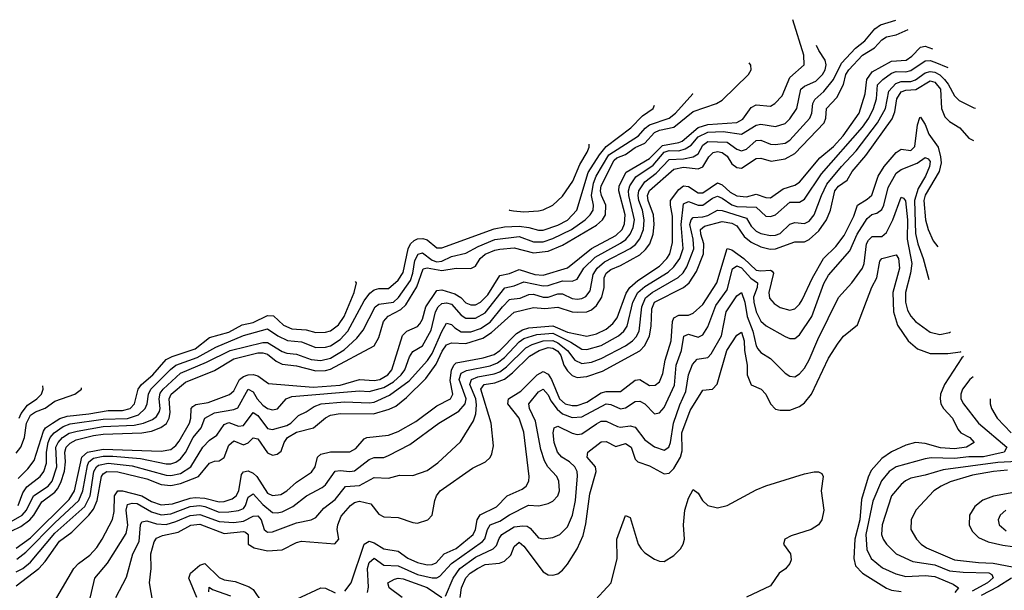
# Model space of a CAD drawing. Header units: inches. Extents: x 1173000 to 1307049, y 522583 to 678455.
# Tile 568 of 617: x 1224445 to 1228517, y 670559 to 672917. Entities that reach past the tile are written whole.
import ezdxf

# ---------------------------------------------------------------- set-up
doc = ezdxf.new("R2010")
doc.units = ezdxf.units.IN
doc.header["$MEASUREMENT"] = 0
doc.layers.add('B2627', color=7, linetype='Continuous')

msp = doc.modelspace()

# ---------------------------------------------------------------- linework, layer by layer
at = {"layer": 'B2627', "color": 5}
for points, elevation in [([(1224430, 670733.8), (1224490, 670776.4), (1224650, 670934.9), (1224670.8, 670970), (1224702.4, 671110), (1224725.8, 671130), (1224790, 671142.5), (1225030, 671133.6), (1225070, 671141.4), (1225090, 671157.5), (1225104, 671176), (1225147.5, 671250), (1225153, 671270), (1225154, 671310), (1225160.7, 671319.3), (1225172.6, 671327.4), (1225224.2, 671335.8), (1225311.8, 671368.2), (1225330, 671383.4), (1225353.2, 671430), (1225370, 671442.3), (1225390, 671448.9), (1225410, 671450.5), (1225430, 671445.9), (1225473.6, 671413.6), (1225658.1, 671398.2), (1225770, 671406.3), (1225850, 671429.8), (1225910, 671425.4), (1225934.1, 671430), (1225967.6, 671450), (1225983.7, 671470), (1226027.4, 671612.6), (1226046.2, 671630), (1226090, 671648.5), (1226099.8, 671660.2), (1226110, 671679.8), (1226124, 671730), (1226170, 671798.5), (1226190, 671800.1), (1226244.4, 671784.4), (1226268.8, 671768.8), (1226290, 671746.3), (1226310, 671738.4), (1226330, 671739.1), (1226350, 671749.5), (1226380.4, 671779.6), (1226430, 671859.9), (1226470, 671868.8), (1226510, 671884.2), (1226575.8, 671864.2), (1226610, 671860.7), (1226710, 671891.6), (1226810, 671971.6), (1226910, 672024.7), (1226936, 672050), (1226946.2, 672073.8), (1226948.1, 672110), (1226922.7, 672210), (1226924, 672230), (1226953.1, 672286.9), (1227050, 672343.2), (1227102.5, 672397.5), (1227170, 672408.9), (1227184.5, 672415.5), (1227250, 672470.7), (1227290, 672483.6), (1227410, 672492.4), (1227434.8, 672505.2), (1227470, 672554.2), (1227490, 672565.1), (1227550, 672559.9), (1227568.2, 672570), (1227597.8, 672602.2), (1227630, 672678.3), (1227688.7, 672730), (1227687.5, 672770), (1227641.7, 672916.6)], 1580), ([(1224430, 670635.7), (1224457.4, 670650), (1224490, 670675.9), (1224590, 670795.9), (1224714.8, 670905.2), (1224736.2, 670950), (1224751.3, 671050), (1224761.7, 671070), (1224770, 671076.5), (1224810, 671084.2), (1224910, 671073.6), (1225050, 671034.7), (1225070, 671033.2), (1225110, 671042.5), (1225152.6, 671070), (1225202.2, 671150), (1225230, 671179.6), (1225259.8, 671200.2), (1225290, 671244.8), (1225310, 671252.3), (1225350, 671237.2), (1225370, 671240.5), (1225410, 671294.1), (1225430, 671281.5), (1225470, 671228.1), (1225490, 671224), (1225550, 671240.8), (1225566, 671250), (1225598.4, 671281.6), (1225630, 671296.1), (1225661.9, 671318.1), (1225691, 671329), (1225790, 671338.5), (1225890, 671333.4), (1225910, 671336.5), (1225974.6, 671365.4), (1226054.8, 671425.2), (1226131.7, 671508.3), (1226150, 671537.3), (1226190, 671628.5), (1226210, 671663.2), (1226230, 671658.1), (1226243.6, 671643.6), (1226270, 671626.9), (1226310, 671627.2), (1226350, 671641.2), (1226390, 671667.6), (1226441.2, 671730), (1226470, 671760.1), (1226477.4, 671762.6), (1226514, 671766), (1226550, 671781.7), (1226570, 671783), (1226610, 671770.3), (1226630, 671770.8), (1226670, 671783.6), (1226690, 671784.5), (1226730, 671765.4), (1226750, 671762.3), (1226770, 671765.3), (1226786.3, 671773.7), (1226803.8, 671796.2), (1226816.6, 671863.4), (1226832.5, 671890), (1226863.7, 671916.3), (1226970, 671971.4), (1226991.4, 671988.6), (1227008.9, 672011.1), (1227024.1, 672050), (1227027.7, 672090), (1227020.2, 672130), (1227005.3, 672170), (1227002, 672190), (1227004.8, 672210), (1227030, 672247.2), (1227076.7, 672283.3), (1227130, 672339.5), (1227190, 672342.5), (1227230, 672350.3), (1227250, 672362.5), (1227270, 672398.9), (1227290, 672413), (1227370, 672410.7), (1227410, 672382.2), (1227430, 672374.4), (1227450, 672382.1), (1227490, 672417), (1227510, 672419.2), (1227550, 672402.6), (1227570, 672400.8), (1227610, 672407.1), (1227630, 672418.3), (1227711.7, 672510), (1227720.1, 672530), (1227725.3, 672570), (1227733.2, 672586.8), (1227770, 672620.1), (1227810.3, 672669.7), (1227843.6, 672736.4), (1227901.2, 672798.8), (1227939.9, 672830), (1227981.5, 672878.5), (1228004.8, 672895.2), (1228068.6, 672914.8)], 1540), ([(1224430, 670577.1), (1224523.5, 670650), (1224550, 670678.3), (1224610, 670762.4), (1224660.5, 670799.5), (1224730.9, 670869.1), (1224750, 670894.1), (1224765.2, 670930), (1224783.2, 671030), (1224790, 671040.5), (1224805, 671050), (1224850, 671049.2), (1224970, 671020.2), (1225030, 670996.5), (1225070, 670992), (1225110, 671000.8), (1225184.8, 671030), (1225230, 671084.6), (1225250, 671092.2), (1225270, 671093.5), (1225290, 671108.2), (1225310, 671159.2), (1225330, 671176.4), (1225370, 671159.7), (1225390, 671168.9), (1225410, 671189.3), (1225430, 671185.4), (1225470, 671127), (1225490, 671117.3), (1225510, 671122), (1225525.7, 671134.3), (1225538.4, 671170), (1225552.9, 671190), (1225590, 671213.1), (1225659.2, 671230), (1225710, 671271.4), (1225730, 671282.3), (1225770, 671290.3), (1225908.3, 671288.3), (1225972.8, 671307.2), (1226000, 671320), (1226044.4, 671355.6), (1226125, 671434.9), (1226166.7, 671493.3), (1226192.5, 671547.5), (1226210, 671572.8), (1226230, 671581.2), (1226290, 671578.5), (1226359.6, 671600.4), (1226396.2, 671623.8), (1226490, 671708.7), (1226570, 671727), (1226615.9, 671724.1), (1226670, 671729), (1226729.2, 671710), (1226750, 671708.3), (1226790, 671710.3), (1226810, 671718.2), (1226830, 671735.3), (1226852.1, 671770), (1226861.8, 671810), (1226862.5, 671850), (1226870.3, 671870), (1226890, 671885.1), (1226930, 671900.8), (1227010, 671945.1), (1227033.4, 671966.6), (1227050.5, 671990), (1227064.8, 672030), (1227068.3, 672070), (1227065.9, 672110), (1227043.8, 672170), (1227041.6, 672190), (1227050, 672210.4), (1227150, 672299), (1227190, 672308.1), (1227250, 672300.6), (1227270, 672308.2), (1227294.5, 672350), (1227312.2, 672367.8), (1227330, 672371.5), (1227350, 672367.6), (1227370, 672352.3), (1227390, 672321.8), (1227410, 672306.7), (1227430, 672303.8), (1227490, 672343), (1227510, 672344.3), (1227551.8, 672331.8), (1227610, 672341.4), (1227650, 672364.3), (1227772, 672490), (1227778.6, 672510), (1227781.9, 672550), (1227824.4, 672595.6), (1227851.6, 672648.4), (1227861.9, 672690), (1227873.4, 672710), (1227929.6, 672770.4), (1227979.7, 672800.3), (1228010, 672833.7), (1228030, 672846.2), (1228070, 672854.1), (1228118.8, 672876.1)], 1520), ([(1224432.7, 670687.3), (1224470, 670716.6), (1224590, 670838.3), (1224689.1, 670930), (1224705.8, 670970), (1224724.5, 671075.5), (1224730.2, 671090), (1224750, 671104.8), (1224790, 671113.7), (1224830, 671113.6), (1224944, 671104), (1225050, 671081.8), (1225070, 671081.8), (1225090, 671088), (1225110, 671102.8), (1225130, 671128.7), (1225162.4, 671190), (1225195.8, 671230), (1225210.4, 671270), (1225250, 671292.6), (1225330, 671306.3), (1225346.5, 671313.5), (1225390, 671390.1), (1225410, 671379.8), (1225427.4, 671350), (1225450, 671324.6), (1225470, 671310.9), (1225490, 671305.1), (1225510.9, 671309.1), (1225546.8, 671350), (1225570, 671360.2), (1225850, 671382.8), (1225890, 671381.2), (1225950, 671397), (1225990, 671420.5), (1226022.7, 671450), (1226037.3, 671470), (1226056.8, 671523.2), (1226070, 671545.6), (1226110, 671569.6), (1226146.1, 671633.9), (1226164, 671710), (1226175.6, 671730), (1226190, 671743.5), (1226210, 671747.5), (1226230, 671741.4), (1226270, 671695.4), (1226290, 671683.1), (1226330, 671684.2), (1226370, 671705.2), (1226451.2, 671808.8), (1226490, 671816.6), (1226530, 671833.9), (1226610, 671817.2), (1226630, 671818.7), (1226690, 671837.2), (1226730, 671836.8), (1226750, 671844.6), (1226777.7, 671890), (1226824.7, 671935.3), (1226930, 671993.8), (1226951.2, 672008.8), (1226969.7, 672030), (1226982.2, 672057.8), (1226987.1, 672090), (1226963.8, 672190), (1226962.7, 672210), (1226967.7, 672230), (1226992.8, 672267.2), (1227064.1, 672315.9), (1227110, 672369), (1227130, 672375.7), (1227170, 672375.5), (1227197.2, 672382.8), (1227221.3, 672398.7), (1227250, 672432.7), (1227290, 672451.7), (1227354.3, 672454.3), (1227430, 672444), (1227490, 672481.4), (1227510, 672485.4), (1227570, 672475.6), (1227610, 672488.2), (1227630, 672507.3), (1227658.1, 672550), (1227675.8, 672630), (1227690, 672642.7), (1227737.2, 672662.8), (1227764.2, 672690), (1227776.1, 672710), (1227780.1, 672730), (1227776, 672750), (1227749, 672789), (1227740.1, 672810)], 1560), ([(1224575, 670490), (1224668, 670650), (1224687.6, 670670), (1224735.4, 670704.6), (1224763.9, 670736.1), (1224786.5, 670770), (1224828, 670852), (1224835.3, 670884.7), (1224837.2, 670950), (1224850, 670970.1), (1224870, 670969.6), (1224950, 670950.2), (1224990, 670925.8), (1225030, 670912.1), (1225076.3, 670916.3), (1225150, 670940.5), (1225170, 670942.7), (1225210, 670940.5), (1225270, 670924.6), (1225290, 670926.3), (1225322.8, 670937.2), (1225340.5, 670950), (1225351.3, 670970), (1225362.7, 671037.3), (1225370.7, 671049.3), (1225390, 671052.6), (1225410, 671043.8), (1225425.3, 671030), (1225470, 670960.7), (1225490, 670950.5), (1225525, 670955), (1225550, 670970.9), (1225590, 671006.7), (1225652, 671048), (1225666.5, 671070), (1225676.9, 671110), (1225690, 671121.8), (1225730, 671132), (1225810, 671131.9), (1225834.9, 671145.1), (1225870, 671185), (1225880.3, 671190), (1225970, 671200.6), (1226010, 671215.3), (1226083.6, 671256.4), (1226170, 671320.9), (1226226, 671350), (1226236.5, 671370), (1226225.4, 671425.4), (1226230.8, 671469.2), (1226240.5, 671490), (1226250, 671499), (1226360.8, 671519.2), (1226406.4, 671533.6), (1226430.5, 671550), (1226499.2, 671620.8), (1226524.6, 671635.4), (1226550, 671643), (1226650, 671651.3), (1226710, 671625.3), (1226790, 671609.8), (1226830, 671618.2), (1226870, 671637.6), (1226898.3, 671661.7), (1226915, 671685), (1226952.7, 671787.3), (1226967.7, 671810), (1227001.4, 671838.6), (1227090, 671897.8), (1227121.5, 671930), (1227133.1, 671950), (1227144.4, 671995.6), (1227145, 672105), (1227135.8, 672150), (1227136.5, 672170), (1227170, 672215.2), (1227190, 672230.3), (1227210, 672227.3), (1227250, 672201.2), (1227270, 672201.7), (1227330, 672242.5), (1227350, 672235), (1227383.5, 672203.5), (1227410, 672189.3), (1227450, 672184.5), (1227490, 672195.6), (1227530, 672182.4), (1227550, 672181.1), (1227602.2, 672217.8), (1227650, 672233.6), (1227670, 672245.2), (1227754.1, 672345.9), (1227810, 672392.7), (1227850, 672436.4), (1227916.7, 672530), (1227941.5, 672610), (1227947.8, 672670), (1227970, 672700.9), (1228050, 672745.8), (1228111.1, 672748.9), (1228134.4, 672765.6), (1228170, 672802.6), (1228190, 672807.4), (1228219.3, 672796.7)], 1480), ([(1224410, 670803.2), (1224450, 670822.7), (1224486.2, 670850), (1224503.8, 670870), (1224535.7, 670924.3), (1224590, 670965.3), (1224601.1, 670978.9), (1224614.8, 671005.2), (1224630, 671051.8), (1224634, 671090), (1224631.2, 671130), (1224637.6, 671150), (1224652.9, 671167.1), (1224678.7, 671181.3), (1224750, 671199), (1224790, 671204.5), (1224950, 671209.9), (1224990, 671217.3), (1225028.7, 671231.3), (1225051.2, 671248.8), (1225062.3, 671270), (1225066.5, 671293.5), (1225062.4, 671350), (1225070.6, 671369.4), (1225130, 671418.6), (1225250, 671467.7), (1225330, 671515.5), (1225430, 671540.9), (1225450, 671540.7), (1225470, 671534.3), (1225505.4, 671505.4), (1225530, 671493), (1225590, 671486.5), (1225670, 671465.5), (1225710, 671467.2), (1225730, 671473.2), (1225910, 671569.1), (1225930, 671603.2), (1225949.7, 671670.3), (1225968.1, 671691.9), (1226020.5, 671719.5), (1226041.3, 671738.7), (1226087.6, 671812.4), (1226112.8, 671887.2), (1226130, 671891.8), (1226190, 671879.9), (1226250, 671889.5), (1226310, 671888.3), (1226330, 671899), (1226348.6, 671930), (1226370, 671948.4), (1226410, 671965.2), (1226430, 671968.2), (1226490, 671974.3), (1226570, 671954), (1226630, 671959.7), (1226690, 671984.8), (1226830, 672067.4), (1226855.6, 672090), (1226866.7, 672110), (1226868.4, 672150), (1226850.3, 672190.3), (1226846.6, 672210), (1226849.7, 672229.7), (1226903, 672337), (1226914, 672346), (1226950, 672360.4), (1226990, 672388.3), (1227030, 672406.6), (1227070, 672450.8), (1227090, 672460.4), (1227150, 672473.2), (1227230, 672537.8), (1227325.8, 672570), (1227350, 672583.7), (1227459.4, 672690), (1227469.8, 672710), (1227468.6, 672728.6), (1227461.5, 672737.8)], 1620), ([(1224731.5, 670508.5), (1224755.4, 670610), (1224808.3, 670671.7), (1224885.6, 670794.4), (1224891.3, 670828.7), (1224884.7, 670890), (1224890, 670913.4), (1224910, 670919.6), (1224930, 670917.5), (1224990, 670883.8), (1225030, 670871), (1225070, 670875.7), (1225150, 670904.9), (1225190, 670909.5), (1225210, 670905.9), (1225270, 670882.1), (1225310, 670883.1), (1225350, 670888.3), (1225370, 670897.4), (1225379.2, 670910), (1225390, 670944.1), (1225410, 670957.3), (1225450, 670913.1), (1225490, 670881.4), (1225510, 670879.4), (1225530, 670884.1), (1225574.1, 670905.9), (1225630.3, 670949.7), (1225696.2, 670983.8), (1225710, 670995.7), (1225749, 671051), (1225770, 671054.4), (1225810, 671049.5), (1225830, 671053.3), (1225890, 671099.1), (1225910, 671108.4), (1225950, 671107.9), (1225970, 671116.8), (1226058.4, 671161.6), (1226177.7, 671250), (1226260.9, 671299.1), (1226287.1, 671330), (1226291, 671350), (1226262.1, 671430), (1226270, 671455.9), (1226292.2, 671467.8), (1226390, 671486.8), (1226421, 671499), (1226450, 671520.6), (1226510, 671585.2), (1226530, 671600), (1226584, 671616), (1226650, 671621.2), (1226724.6, 671584.6), (1226770, 671555.6), (1226790, 671554), (1226850, 671570.9), (1226920.8, 671610), (1226943.5, 671630), (1226957, 671650), (1226980.9, 671750), (1227001.6, 671790), (1227030, 671813.9), (1227126.2, 671873.8), (1227150, 671895.1), (1227174.2, 671930), (1227188.7, 671971.3), (1227180.5, 672070), (1227190, 672156.3), (1227210, 672165.3), (1227250, 672150.6), (1227270, 672150.8), (1227310, 672179.6), (1227330, 672187.4), (1227350, 672179.5), (1227390, 672152.3), (1227410, 672145.4), (1227490, 672142.4), (1227530, 672105.4), (1227550, 672103), (1227570, 672110.5), (1227630, 672162.2), (1227670, 672163.1), (1227690, 672175.9), (1227760.4, 672279.6), (1227930, 672472), (1227956.1, 672510), (1227975, 672550), (1227988, 672590), (1227992.8, 672647.2), (1228013.7, 672670), (1228050, 672695.2), (1228070, 672702.8), (1228110, 672701.9), (1228130, 672706.9), (1228190, 672747), (1228210, 672747.6), (1228230, 672741.4), (1228282.4, 672719.1)], 1460), ([(1224842.9, 670530), (1224886.4, 670613.6), (1224913.1, 670710), (1224938.8, 670761.2), (1224944.6, 670830), (1224950, 670842.1), (1224970, 670845.7), (1225010, 670833.6), (1225050, 670831.8), (1225090, 670842.9), (1225150, 670868.1), (1225190, 670873.1), (1225270, 670843.6), (1225330, 670839.4), (1225370, 670844.7), (1225410, 670865.1), (1225430, 670866.8), (1225442.9, 670850), (1225455.3, 670810), (1225470, 670800.1), (1225490, 670800.8), (1225590, 670838.2), (1225649.9, 670850.1), (1225670, 670859.4), (1225701.9, 670898.1), (1225750, 670935.1), (1225791.5, 670988.5), (1225850, 670992.1), (1225910, 671025.4), (1225970, 671022.6), (1226015.4, 671035.4), (1226070, 671033.8), (1226130, 671053.9), (1226174.6, 671085.4), (1226267.8, 671172.2), (1226321, 671259), (1226331.7, 671288.3), (1226334.5, 671325.5), (1226330.9, 671350), (1226306.3, 671410), (1226313.7, 671430), (1226338.8, 671441.2), (1226406.8, 671453.2), (1226430, 671462.3), (1226458, 671482), (1226538.5, 671561.5), (1226564.6, 671575.4), (1226610, 671589.6), (1226650, 671591.5), (1226670, 671582.3), (1226710.5, 671550.5), (1226740.1, 671510), (1226770, 671496.7), (1226810, 671502.1), (1226850, 671516.3), (1226950.1, 671569.9), (1226978.8, 671590), (1226993.6, 671606.4), (1227005.9, 671630), (1227017, 671730), (1227032.7, 671767.3), (1227060.5, 671790), (1227168.5, 671851.5), (1227188.5, 671871.5), (1227204.2, 671895.8), (1227232.8, 671970), (1227229.5, 672010), (1227215.5, 672070), (1227221.1, 672090), (1227230, 672098.9), (1227270, 672101.6), (1227290, 672107.7), (1227330, 672129.8), (1227350, 672128.2), (1227450, 672096.8), (1227470, 672063.1), (1227490, 672043.6), (1227510, 672033.3), (1227550, 672024.9), (1227570, 672026.1), (1227590, 672033.6), (1227630, 672071.5), (1227650, 672078.4), (1227690, 672075.1), (1227710, 672084.1), (1227730.3, 672110), (1227760.5, 672190), (1227783.3, 672236.7), (1227843.1, 672310), (1227904.6, 672375.4), (1227992.6, 672490), (1228024.9, 672550), (1228038.6, 672621.4), (1228067.4, 672652.6), (1228090, 672661.5), (1228130, 672661.8), (1228150, 672668.5), (1228190, 672697.6), (1228210, 672702.7), (1228230, 672699.5), (1228250, 672688.2), (1228268.9, 672670), (1228284.7, 672650), (1228310, 672602.6), (1228330, 672582.8), (1228390, 672552.8), (1228397.1, 672550.9)], 1440), ([(1224995.9, 670510), (1224981.8, 670590), (1224988.3, 670650), (1224987.7, 670710), (1225001.1, 670758.9), (1225010, 670775), (1225034.8, 670785.2), (1225100.6, 670799.4), (1225151.9, 670828.1), (1225190, 670833.2), (1225290, 670793.3), (1225370, 670802.1), (1225379, 670799), (1225389.6, 670790), (1225390.1, 670750), (1225414.2, 670734.2), (1225470, 670722.8), (1225530, 670726.7), (1225590, 670757.3), (1225610, 670762.1), (1225748.6, 670751.4), (1225764, 670770), (1225757.8, 670810), (1225759.9, 670830), (1225774.8, 670865.2), (1225813.4, 670910), (1225830, 670922.2), (1225850, 670927.3), (1225896.3, 670916.3), (1225930, 670873.7), (1225950, 670862.3), (1226010, 670860.5), (1226070, 670838.8), (1226090, 670836.4), (1226133, 670850), (1226151.1, 670870), (1226161.2, 670930), (1226168, 670950), (1226183.4, 670970), (1226316.8, 671063.2), (1226371.5, 671090), (1226390, 671107.8), (1226397.1, 671122.9), (1226403.5, 671156.5), (1226395.2, 671250), (1226351.9, 671390), (1226366.1, 671410), (1226410, 671416.7), (1226450, 671431.8), (1226482.8, 671457.2), (1226553.4, 671526.6), (1226593.3, 671550), (1226630, 671562.9), (1226650, 671560.2), (1226670, 671547.5), (1226682.6, 671530), (1226695, 671490), (1226710, 671465.5), (1226730, 671447.2), (1226750, 671439.1), (1226790, 671443), (1226854.7, 671465.3), (1227010, 671549.1), (1227030.2, 671570), (1227049.2, 671610), (1227056.1, 671650), (1227058.3, 671721.7), (1227070, 671749.3), (1227190.3, 671809.7), (1227213.9, 671830), (1227244.3, 671875.7), (1227272.4, 671950), (1227274.5, 671990), (1227262.2, 672030), (1227260.9, 672050), (1227276.2, 672063.8), (1227350, 672083.6), (1227390, 672075.4), (1227410, 672064.9), (1227441.3, 672021.3), (1227470, 671997), (1227510, 671977.6), (1227548.4, 671968.4), (1227570.6, 671970), (1227650, 671999.3), (1227690, 671998.3), (1227710, 672008.2), (1227750, 672044.7), (1227781.7, 672090), (1227798.4, 672130), (1227815.5, 672210), (1227830.8, 672229.2), (1227866.1, 672253.9), (1227887.3, 672290), (1227943.9, 672356.1), (1228053.1, 672506.9), (1228063.9, 672536.1), (1228072.1, 672590), (1228090, 672618.1), (1228110, 672625.6), (1228151.1, 672628.9), (1228210, 672664), (1228230, 672659.1), (1228252.2, 672630), (1228257, 672550), (1228270, 672515.3), (1228290, 672496.6), (1228332.3, 672470), (1228370, 672427.3), (1228389.1, 672417)], 1420), ([(1224410, 670843.5), (1224455.2, 670870), (1224472.5, 670890), (1224502.2, 670950), (1224562.7, 670990), (1224578.8, 671010), (1224598.6, 671070), (1224593.8, 671150), (1224603.4, 671170), (1224621.4, 671190), (1224650, 671208.2), (1224682.8, 671217.2), (1224790, 671235.7), (1224918.2, 671241.8), (1224957.4, 671250), (1224994.5, 671265.5), (1225010, 671277), (1225022.3, 671297.7), (1225025.3, 671310), (1225021.7, 671350), (1225026.2, 671373.8), (1225037.9, 671390), (1225110, 671456.6), (1225217.7, 671502.3), (1225314.6, 671550), (1225450, 671583.2), (1225470, 671582.5), (1225530, 671545.9), (1225550, 671538.3), (1225590, 671535.5), (1225650, 671512.3), (1225690, 671508.6), (1225730, 671517.9), (1225787.3, 671552.7), (1225838.6, 671601.4), (1225865.5, 671634.5), (1225915.5, 671730), (1225930, 671740.9), (1225990, 671750.1), (1226011.6, 671768.4), (1226060.3, 671839.7), (1226070.4, 671869.6), (1226078.8, 671921.2), (1226092.2, 671947.8), (1226110, 671953.7), (1226150, 671923.1), (1226170, 671915.7), (1226190, 671918.5), (1226230, 671938), (1226290, 671952.7), (1226340.5, 671979.5), (1226410, 672007.9), (1226510, 672020.6), (1226570, 671999.3), (1226610, 671999.5), (1226650, 672012.1), (1226726.2, 672050), (1226783, 672090), (1226803.9, 672110), (1226816.2, 672130), (1226818.2, 672150), (1226809.5, 672190), (1226818.4, 672241.6), (1226829.2, 672270.8), (1226881.4, 672358.6), (1227003.6, 672436.4), (1227031.6, 672468.4), (1227050, 672481.7), (1227131.1, 672510), (1227156.3, 672530), (1227228.2, 672610), (1227227.6, 672611.1)], 1640), ([(1224437.8, 670910), (1224458.4, 670961.6), (1224473.7, 670986.3), (1224530, 671029.7), (1224543.9, 671050), (1224555.4, 671084.6), (1224555, 671130), (1224562.1, 671170), (1224570.4, 671190), (1224586.8, 671210), (1224624.1, 671235.9), (1224653.3, 671246.7), (1224790, 671266.1), (1224890, 671269), (1224935.6, 671284.4), (1224963.6, 671310), (1224971.8, 671330), (1224977.1, 671370), (1224986.9, 671390), (1225067.9, 671472.1), (1225091, 671489), (1225178.4, 671521.6), (1225256.5, 671563.5), (1225370, 671612.5), (1225470, 671640.2), (1225512, 671610), (1225551.7, 671591.7), (1225610, 671585.4), (1225670, 671562.7), (1225710, 671563.7), (1225730, 671569), (1225770, 671595.3), (1225801.4, 671630), (1225870, 671754.9), (1225892.7, 671787.3), (1225910, 671800.9), (1225930, 671805.9), (1225970, 671806.7), (1226010, 671840.1), (1226030, 671872), (1226051.5, 671970), (1226060.9, 671990), (1226075.9, 672004.1), (1226090, 672011.3), (1226112.2, 672012.2), (1226130, 672006.7), (1226170, 671973.8), (1226190, 671974.4), (1226406.8, 672053.2), (1226450, 672060.9), (1226510, 672063), (1226550, 672058.2), (1226590, 672046.5), (1226610, 672047.7), (1226670, 672067.6), (1226710, 672089), (1226748.8, 672130), (1226795, 672285.1), (1226842, 672358), (1226870, 672393.3), (1226972.2, 672470), (1227020.7, 672519.3), (1227064.6, 672550), (1227070.6, 672563.4)], 1660), ([(1225790, 670555.3), (1225815.9, 670590), (1225870, 670749.5), (1225890, 670761.9), (1225910, 670755.3), (1225950, 670730.6), (1226010, 670720.8), (1226050, 670691.6), (1226090, 670674.2), (1226130, 670664.8), (1226150, 670665.4), (1226167.4, 670672.6), (1226200.6, 670710), (1226250, 670731.6), (1226320.1, 670790), (1226330.2, 670810), (1226337, 670850), (1226348.9, 670871.1), (1226416.5, 670903.5), (1226460.6, 670950), (1226523.4, 670976.6), (1226539.2, 670990), (1226549.9, 671010), (1226551.8, 671030), (1226530, 671212.2), (1226510.6, 671270), (1226463.9, 671330), (1226466.8, 671350), (1226517.7, 671382.3), (1226584.5, 671450), (1226610, 671463.9), (1226630, 671451.6), (1226643.6, 671430), (1226677.5, 671350), (1226701, 671330), (1226730, 671322.1), (1226750, 671323.1), (1226790, 671337.1), (1226850, 671374.6), (1226870, 671380.2), (1226930, 671381.3), (1226990, 671427.9), (1227010, 671429.7), (1227050, 671405.2), (1227073.3, 671406.7), (1227090, 671421.2), (1227104.9, 671455.1), (1227114.4, 671510), (1227139, 671590), (1227144.8, 671670), (1227150, 671684.5), (1227170, 671696.3), (1227210, 671696.1), (1227230, 671703.9), (1227270, 671739.4), (1227328.2, 671830), (1227370, 671971.7), (1227390, 671965.9), (1227439.4, 671930), (1227490, 671882), (1227510, 671878.7), (1227550, 671881.6), (1227557.2, 671877.2), (1227561.8, 671870), (1227543.5, 671790), (1227545.9, 671765.9), (1227564.3, 671744.3), (1227590, 671727.1), (1227630, 671716.8), (1227650, 671722.6), (1227670, 671741.2), (1227680.8, 671759.2), (1227723.1, 671850), (1227769, 671930), (1227820.2, 671979.8), (1227854.3, 672025.7), (1227895, 672105), (1227909.8, 672150.2), (1227950, 672175), (1227968.1, 672191.9), (1227994.3, 672270), (1228020.2, 672310), (1228070, 672367.5), (1228090, 672381.3), (1228130, 672376.4), (1228147, 672393), (1228157.1, 672482.9), (1228167, 672513), (1228170, 672514.3), (1228190, 672484.1), (1228204, 672444), (1228243, 672390), (1228253.3, 672350), (1228254.9, 672325.1), (1228247, 672290), (1228190, 672192.4), (1228184.5, 672170), (1228190.4, 672090), (1228201.8, 672050), (1228222.7, 672002.7), (1228241.4, 671978.8)], 1380), ([(1226469.5, 672131.4), (1226470.2, 672130.2), (1226486.9, 672126.9), (1226530, 672123.3), (1226590, 672127.6), (1226610, 672131.8), (1226650, 672150.1), (1226690, 672187.2), (1226732, 672250), (1226761, 672319), (1226792.2, 672370), (1226800.5, 672390), (1226800.5, 672402.4)], 1680), ([(1225883.5, 670550), (1225887.8, 670572.2), (1225883.5, 670650), (1225890, 670673.8), (1225910, 670691.5), (1225950, 670663.6), (1226010, 670659.8), (1226090, 670624.2), (1226150, 670610.3), (1226170, 670611), (1226182.3, 670617.8), (1226230, 670670.1), (1226358.9, 670761.1), (1226367.8, 670772.2), (1226378.7, 670810), (1226390, 670830.4), (1226430, 670844.5), (1226470, 670871.1), (1226548.7, 670911.3), (1226591.4, 670908.6), (1226630, 670917.3), (1226650, 670927.8), (1226670.3, 670949.7), (1226676.6, 670970), (1226675, 671010), (1226666.5, 671030), (1226629.4, 671069.4), (1226614.6, 671094.6), (1226600.4, 671140.4), (1226578.1, 671258.1), (1226553.2, 671310), (1226550.8, 671330), (1226590, 671379.6), (1226610, 671390.5), (1226630, 671366.9), (1226641.5, 671341.5), (1226667.3, 671307.3), (1226690, 671288.8), (1226730, 671272.6), (1226770, 671275.7), (1226870, 671330.3), (1226890, 671327.1), (1226930, 671309.3), (1226950, 671312.6), (1226990, 671339.4), (1227010, 671340.5), (1227029.8, 671329.8), (1227070, 671288.4), (1227090, 671292.4), (1227110, 671314.8), (1227153.3, 671406.7), (1227159.9, 671490), (1227181, 671550), (1227191.3, 671608.7), (1227210, 671617.2), (1227250, 671605.7), (1227270, 671615.3), (1227290, 671647.2), (1227323.9, 671736.1), (1227370, 671800.1), (1227392.2, 671887.8), (1227410, 671899.3), (1227430, 671891.6), (1227468.3, 671848.3), (1227495.3, 671830), (1227494.4, 671810), (1227479.8, 671770), (1227480.8, 671750), (1227490, 671710.2), (1227510, 671671.4), (1227531.5, 671651.5), (1227610, 671607.2), (1227630, 671599.5), (1227650, 671599.4), (1227670, 671615), (1227720.5, 671690), (1227770, 671826.3), (1227790, 671860.7), (1227877.7, 671962.3), (1227908.7, 672031.3), (1227950, 672095.3), (1227968.7, 672111.3), (1227990, 672117.9), (1228010, 672132.1), (1228018.8, 672150), (1228036.9, 672223.1), (1228070, 672282.5), (1228090, 672297.4), (1228156.7, 672323.3), (1228190, 672347), (1228202.2, 672342.2), (1228210, 672330.3), (1228207.4, 672310), (1228190.6, 672270), (1228161, 672219), (1228145.2, 672170), (1228150, 672033.4), (1228159.3, 671990), (1228181.5, 671930), (1228204.8, 671843.3)], 1360), ([(1226205.5, 670534.5), (1226237, 670610), (1226265.5, 670650), (1226330, 670696.2), (1226403.1, 670730), (1226416, 670744), (1226427.1, 670772.9), (1226439.1, 670790), (1226490, 670821.2), (1226526, 670826), (1226543.7, 670823.7), (1226556.3, 670816.3), (1226590, 670776.4), (1226610, 670771.9), (1226650, 670777.4), (1226678.8, 670790), (1226710, 670821), (1226731.5, 670870), (1226743.2, 670930), (1226751.8, 671031.8), (1226750.8, 671050), (1226739.9, 671070), (1226718.4, 671090), (1226686.8, 671110), (1226669.2, 671130), (1226654.5, 671170), (1226650.4, 671209.6), (1226655.6, 671230), (1226670, 671237), (1226730, 671208.8), (1226750, 671203.4), (1226770, 671205.8), (1226830, 671247.7), (1226850, 671257.4), (1226870, 671258), (1226916.3, 671236.3), (1226930, 671233.6), (1226970, 671238.3), (1226990, 671232.8), (1227030, 671180.4), (1227070, 671152.3), (1227110, 671138.4), (1227129.8, 671150), (1227136.7, 671170), (1227148.8, 671250), (1227174.4, 671325.6), (1227200, 671380), (1227210.6, 671450), (1227227.7, 671492.3), (1227246.1, 671513.9), (1227290, 671521), (1227304.1, 671535.9), (1227347.1, 671610), (1227365.8, 671710), (1227410, 671776.3), (1227430, 671789.4), (1227443.1, 671750), (1227453.9, 671690), (1227477.2, 671630), (1227489.8, 671569.8), (1227496.9, 671556.9), (1227510, 671542.4), (1227550, 671517.4), (1227610, 671456.8), (1227630, 671443.8), (1227650, 671441.8), (1227670, 671453.6), (1227690, 671477.3), (1227710, 671511.6), (1227745.1, 671594.9), (1227830.7, 671769.3), (1227886.3, 671830), (1227930.3, 671890), (1227937.1, 671910), (1227947.4, 671990), (1227954.4, 672005.6), (1227970, 672020.5), (1228010, 672020.7), (1228030, 672037), (1228055.6, 672090), (1228090, 672183), (1228099.8, 672179.8), (1228107.8, 672167.8), (1228116.9, 672090), (1228114.3, 672010), (1228133.8, 671910), (1228128.5, 671870), (1228107.4, 671790), (1228108.2, 671750), (1228116.8, 671716.8), (1228130, 671691.8), (1228150, 671669.5), (1228210, 671626.2), (1228250, 671616), (1228290, 671624.8), (1228293.9, 671627.2)], 1340), ([(1226266.8, 670530), (1226271.8, 670570), (1226290, 670611.3), (1226308, 670630), (1226338.5, 670650), (1226370, 670665.3), (1226428.7, 670671.3), (1226450, 670679.6), (1226475.9, 670704.1), (1226490, 670739.7), (1226510, 670757.5), (1226530, 670741.4), (1226610, 670635.2), (1226630, 670623.2), (1226650, 670621.3), (1226670, 670628), (1226690, 670642.7), (1226710, 670667.6), (1226750.8, 670730), (1226774.9, 670785.1), (1226785.9, 670834.1), (1226802.8, 670957.2), (1226828.5, 671050), (1226826.1, 671070), (1226791.4, 671110), (1226794.3, 671130), (1226850, 671172.3), (1226870, 671173.9), (1226910, 671153.6), (1226950, 671166.4), (1226973, 671150), (1226990, 671100.9), (1227001.7, 671090), (1227050, 671073.4), (1227110, 671040.1), (1227130, 671042.6), (1227150, 671061.9), (1227177.9, 671110), (1227184.3, 671135.7), (1227183.2, 671210), (1227218, 671302), (1227270, 671385.8), (1227310, 671390.2), (1227329.1, 671410.9), (1227369.7, 671550), (1227410, 671613.8), (1227430, 671625.6), (1227441.4, 671590), (1227442.5, 671550), (1227453.1, 671490), (1227452.6, 671450), (1227470, 671407.9), (1227511.3, 671390), (1227530, 671369), (1227550, 671329.1), (1227570, 671308.2), (1227590, 671303.1), (1227630, 671303.3), (1227670, 671318), (1227690, 671334.2), (1227719, 671370), (1227790, 671518.2), (1227830, 671579.7), (1227851.3, 671608.7), (1227910, 671655.6), (1227968.8, 671811.2), (1227989.1, 671850.9), (1228001.6, 671918.4), (1228010.4, 671929.6), (1228070, 671945.2), (1228079.1, 671930), (1228083.4, 671890), (1228056.3, 671790), (1228058.4, 671710), (1228075.1, 671655.1), (1228118.8, 671590), (1228157.3, 671557.3), (1228210, 671537), (1228283, 671537), (1228335.4, 671544.6), (1228337.7, 671545.7)], 1320), ([(1224438.6, 671021.4), (1224478.8, 671061.2), (1224505, 671095), (1224542.6, 671217.4), (1224550.8, 671230), (1224579.9, 671250), (1224611, 671268.9), (1224641.1, 671278.9), (1224730, 671288), (1224810, 671302.1), (1224870, 671301.6), (1224902.3, 671310), (1224918.9, 671330), (1224935.1, 671390), (1224948.1, 671410), (1224995.8, 671450), (1225050, 671512.5), (1225074.7, 671525.3), (1225170, 671556.9), (1225230, 671603.9), (1225310, 671625.7), (1225364.5, 671655.5), (1225410, 671665.8), (1225470, 671694.7), (1225493.7, 671693.7), (1225535.2, 671655.3), (1225570, 671640.2), (1225630, 671635.9), (1225670, 671623.7), (1225710, 671625.1), (1225730, 671631.8), (1225763.8, 671656.2), (1225786.9, 671690), (1225828.2, 671790), (1225837.6, 671830), (1225833.6, 671835.1)], 1680), ([(1228347.5, 671525.2), (1228340.8, 671519.2), (1228269.5, 671410), (1228252.9, 671370), (1228251, 671350), (1228254.2, 671330), (1228265.1, 671310), (1228301.7, 671270), (1228324.5, 671224.5), (1228337.5, 671210), (1228373.5, 671190), (1228391.9, 671170), (1228360.2, 671150), (1228310, 671143.6), (1228252.6, 671147.4), (1228190, 671166.3), (1228150, 671169.5), (1228110, 671158.5), (1228050, 671131.7), (1228010, 671104.5), (1227966.3, 671053.7), (1227953.4, 671026.6), (1227925.9, 670934.1), (1227918.5, 670850), (1227898, 670770), (1227893.7, 670690), (1227901, 670661), (1227930, 670630.5), (1228030, 670567.9), (1228050, 670560.1), (1228090, 670554.1)], 1320), ([(1228387.6, 671440.9), (1228373.5, 671430), (1228343.1, 671390), (1228336.6, 671370), (1228337.4, 671350), (1228347.2, 671330), (1228409.5, 671249.5), (1228527.4, 671150), (1228515.8, 671130), (1228430, 671111.2), (1228370, 671110.3), (1228310, 671103.3), (1228214.1, 671105.9), (1228190, 671102.3), (1228070, 671068.8), (1228040.3, 671050), (1228008.2, 671011.8), (1227972.4, 670927.6), (1227943.5, 670790), (1227947.5, 670727.6), (1227966.2, 670690), (1228012.3, 670652.3), (1228067.5, 670627.5), (1228110, 670616.8), (1228190, 670620.3), (1228230, 670615.7), (1228305.3, 670585.3), (1228327.2, 670570), (1228311.4, 670550)], 1340), ([(1224430, 671125.7), (1224450, 671150), (1224465, 671190), (1224473.1, 671250), (1224490, 671283.1), (1224510, 671296.5), (1224550, 671312), (1224590, 671340), (1224672.1, 671370), (1224700.4, 671390), (1224700.7, 671395.8)], 1720), ([(1224442.8, 671270), (1224450.9, 671289.1), (1224476.4, 671323.6), (1224515.3, 671350), (1224535.3, 671370), (1224541.5, 671390), (1224540.6, 671404.1)], 1740), ([(1228458.2, 671350.4), (1228458, 671350), (1228458.6, 671330), (1228464.3, 671310), (1228487.7, 671270), (1228545.5, 671210)], 1360), ([(1228570, 671092), (1228490, 671087.8), (1228263.1, 671056.9), (1228190, 671034.6), (1228130, 671022.9), (1228108, 671012), (1228090, 670996.4), (1228050.1, 670950), (1228011.6, 670830), (1228009.1, 670790), (1228015.3, 670770), (1228028.8, 670750), (1228069.4, 670710), (1228138.4, 670678.4), (1228230, 670664.1), (1228290, 670639.3), (1228346.3, 670633.7), (1228452.1, 670632.1), (1228465, 670625), (1228470.4, 670610.4), (1228446.6, 670590), (1228384, 670556)], 1360), ([(1226810, 670502.4), (1226890.4, 670589.5), (1226916, 670690), (1226914.9, 670770), (1226950, 670868.9), (1226970, 670859.6), (1227002.7, 670750), (1227015.4, 670730), (1227030, 670714), (1227070, 670688), (1227090, 670679.5), (1227110, 670678.9), (1227150, 670702.5), (1227176.9, 670730), (1227188.9, 670750), (1227193.5, 670770), (1227190.4, 670830), (1227195.6, 670890), (1227210, 670940.3), (1227230, 670976.4), (1227250, 670960.4), (1227268.2, 670930), (1227290, 670909.3), (1227330, 670899.8), (1227370, 670910.1), (1227490, 670975), (1227530, 670991.3), (1227690, 671040.9), (1227730, 671048.8), (1227748.5, 671048.5), (1227762.5, 671042.5), (1227768.2, 671030), (1227758.9, 670970), (1227770.2, 670890), (1227762.6, 670850), (1227748.9, 670830), (1227717.6, 670810), (1227635.6, 670784.4), (1227609.2, 670770), (1227603.5, 670750), (1227632.3, 670710), (1227635.2, 670684.8), (1227630.1, 670669.9), (1227611.6, 670648.4), (1227586.2, 670630), (1227550, 670577.4), (1227450, 670530.9)], 1280), ([(1228530, 671056.1), (1228471.5, 671050), (1228384.6, 671035.4), (1228293.1, 671006.9), (1228255, 670990), (1228225.3, 670970), (1228151.4, 670890), (1228130.9, 670850), (1228130.2, 670810), (1228153.4, 670770), (1228172.7, 670750), (1228195.2, 670735.2), (1228310, 670685.6), (1228410, 670673.7), (1228470, 670671.6), (1228550, 670656.1)], 1380), ([(1228556.4, 670963.6), (1228471.5, 670948.5), (1228427.8, 670932.2), (1228395, 670905), (1228372.5, 670870), (1228371.2, 670830), (1228383.8, 670803.8), (1228410, 670778.1), (1228450, 670759.6), (1228510, 670745.2), (1228710, 670718.1)], 1420), ([(1228522.3, 670890), (1228499.5, 670870), (1228491.4, 670850), (1228494.8, 670830), (1228524.6, 670804.6)], 1440), ([(1225177, 670530), (1225144.8, 670610), (1225151.5, 670630), (1225190, 670663.6), (1225210, 670669.6), (1225270, 670612.2), (1225290, 670602.1), (1225335.8, 670595.8), (1225393.9, 670573.9), (1225410, 670562.5), (1225447.9, 670507.9)], 1380), ([(1226026.6, 670530), (1225973.1, 670570), (1225966.9, 670590), (1225994.3, 670605.7), (1226010, 670609.4), (1226030, 670606), (1226130.2, 670570.2), (1226190, 670529.6)], 1340), ([(1228545.9, 670610), (1228490, 670574), (1228421.5, 670538.5)], 1380), ([(1225226.5, 670553.5), (1225228.2, 670571.8), (1225242.7, 670562.7), (1225316.8, 670536.8)], 1360), ([(1225590, 670522.7), (1225690, 670570.1), (1225710, 670568.4), (1225750, 670549.2)], 1380)]:
    msp.add_lwpolyline(points, dxfattribs=dict(at, elevation=elevation))

doc.saveas('drawing.dxf')
